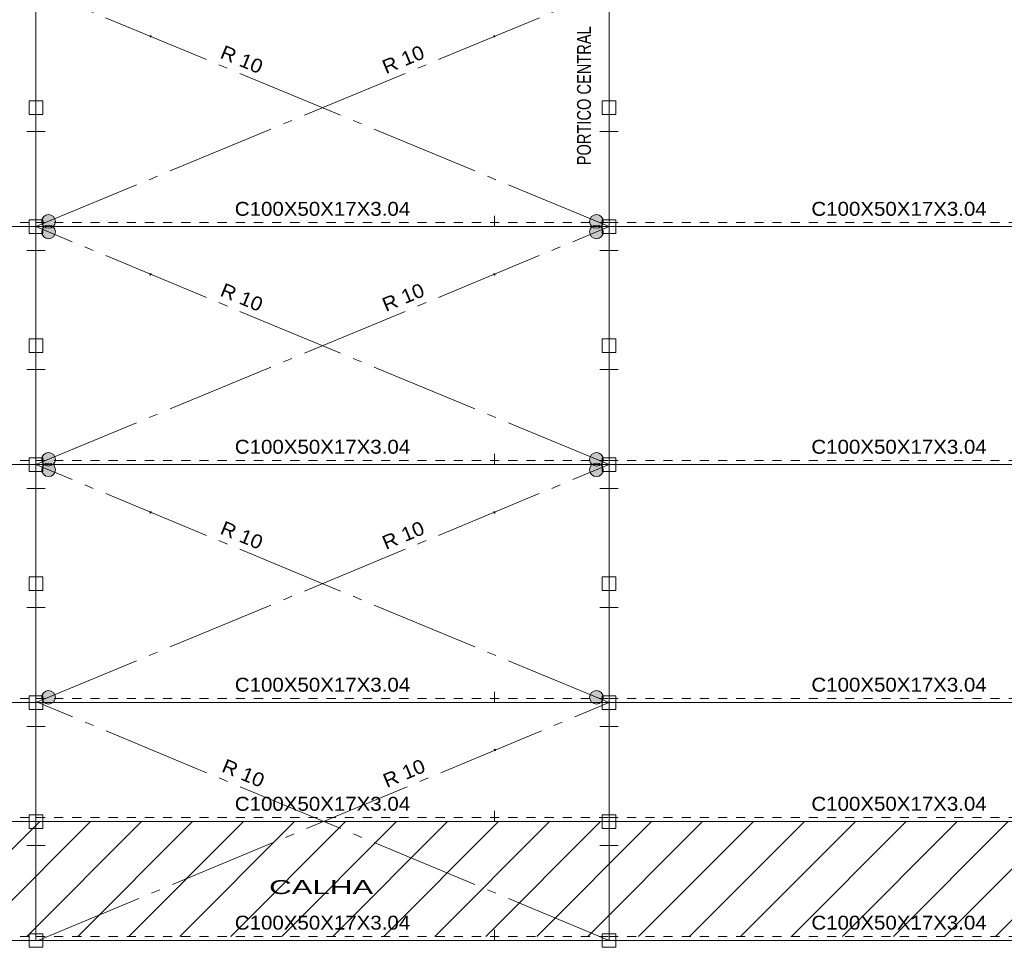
# Model space of a CAD drawing. Header units: millimetres. Extents: x 10 to 1250, y -62 to 528.
# Tile 412 of 656: x 341 to 352, y 506 to 516. Entities that reach past the tile are written whole.
import ezdxf
from ezdxf.enums import TextEntityAlignment as Align

# ---------------------------------------------------------------- set-up
doc = ezdxf.new("R2010")
doc.units = ezdxf.units.MM
doc.header["$LTSCALE"] = 0.05
for name, pattern in [('ACAD_ISO04W100', [30.5, 24, -3, 0.5, -3]), ('CYPE_PUNTO', [0.075, 0, -0.075]), ('CYPE_RAYAPUNTO', [0.4125, 0.2025, -0.105, 0, -0.105])]:
    doc.linetypes.add(name, pattern=pattern)
for name, color, linetype, lineweight in [('ARTICULACOES_EM_EXTREMOS', 7, 'Continuous', 9), ('BARRAS_DE_ACO', 7, 'Continuous', 9), ('NOS', 152, 'Continuous', 9), ('REFERENCIA_DAS_BARRAS', 2, 'Continuous', 9)]:
    doc.layers.add(name, color=color, linetype=linetype, lineweight=lineweight)
doc.layers.add('DIAGONAIS', color=7, linetype='Continuous')
doc.styles.add('CYPETXT', font='arial.ttf', dxfattribs={"height": 0.2})

msp = doc.modelspace()

# ---------------------------------------------------------------- hatches: boundary and pattern name
at = {"ltscale": 0.05, "true_color": 0x93278f}
h = msp.add_hatch(dxfattribs=at)
h.set_pattern_fill('ANSI31', color=217, scale=0.125)
h.set_pattern_definition([(45, (480.6497, 3.73152), (-0.280633, 0.280633), [])])
h.paths.add_polyline_path([(360.3223, 507.4343), (328.4423, 507.4343), (328.4423, 506.1711), (360.3223, 506.1711)])
at = {"layer": 'ARTICULACOES_EM_EXTREMOS'}
h = msp.add_hatch(color=256, dxfattribs=at)
edge = h.paths.add_edge_path()
edge.add_arc((341.2391, 514.0403), 0.075, 0, 360)
h = msp.add_hatch(color=256, dxfattribs=at)
edge = h.paths.add_edge_path()
edge.add_arc((347.2717, 514.0403), 0.075, 0, 360)
h = msp.add_hatch(color=256, dxfattribs=at)
edge = h.paths.add_edge_path()
edge.add_arc((341.2391, 513.9253), 0.075, 0, 360)
h = msp.add_hatch(color=256, dxfattribs=at)
edge = h.paths.add_edge_path()
edge.add_arc((347.2717, 513.9253), 0.075, 0, 360)
h = msp.add_hatch(color=256, dxfattribs=at)
edge = h.paths.add_edge_path()
edge.add_arc((341.2391, 511.4214), 0.075, 0, 360)
h = msp.add_hatch(color=256, dxfattribs=at)
edge = h.paths.add_edge_path()
edge.add_arc((347.2717, 511.4214), 0.075, 0, 360)
h = msp.add_hatch(color=256, dxfattribs=at)
edge = h.paths.add_edge_path()
edge.add_arc((341.2391, 511.3064), 0.075, 0, 360)
h = msp.add_hatch(color=256, dxfattribs=at)
edge = h.paths.add_edge_path()
edge.add_arc((347.2717, 511.3064), 0.075, 0, 360)
h = msp.add_hatch(color=256, dxfattribs=at)
edge = h.paths.add_edge_path()
edge.add_arc((341.2391, 508.8023), 0.075, 0, 360)
h = msp.add_hatch(color=256, dxfattribs=at)
edge = h.paths.add_edge_path()
edge.add_arc((347.2717, 508.8023), 0.075, 0, 360)

# ---------------------------------------------------------------- linework, layer by layer
for centre in [(341.2391, 514.0403), (347.2717, 514.0403), (341.2391, 513.9253), (347.2717, 513.9253), (341.2391, 511.4214), (347.2717, 511.4214), (341.2391, 511.3064), (347.2717, 511.3064), (341.2391, 508.8023), (347.2717, 508.8023)]:
    msp.add_circle(centre, 0.075, dxfattribs=at)
at = {"layer": 'BARRAS_DE_ACO'}
for p, q in [((341.1005, 515.2913), (341.1005, 516.5998)), ((347.4103, 515.2913), (347.4103, 516.5998)), ((341.1005, 513.9828), (341.1005, 515.2913)), ((347.4103, 513.9828), (347.4103, 515.2913)), ((334.7258, 513.9828), (341.1005, 513.9828)), ((341.1005, 513.9828), (347.4103, 513.9828)), ((341.1005, 512.6724), (341.1005, 513.9828)), ((347.4103, 513.9828), (353.7963, 513.9828)), ((347.4103, 512.6724), (347.4103, 513.9828)), ((341.1005, 511.3639), (341.1005, 512.6724)), ((347.4103, 511.3639), (347.4103, 512.6724)), ((334.7258, 511.3639), (341.1005, 511.3639)), ((341.1005, 511.3639), (347.4103, 511.3639)), ((341.1005, 510.0532), (341.1005, 511.3639)), ((347.4103, 511.3639), (353.7963, 511.3639)), ((347.4103, 510.0532), (347.4103, 511.3639)), ((341.1005, 508.7447), (341.1005, 510.0532)), ((347.4103, 508.7447), (347.4103, 510.0532)), ((334.7258, 508.7447), (341.1005, 508.7447)), ((341.1005, 508.7447), (347.4103, 508.7447)), ((341.1005, 507.4343), (341.1005, 508.7447)), ((347.4103, 508.7447), (353.7963, 508.7447)), ((347.4103, 507.4343), (347.4103, 508.7447)), ((334.7258, 507.4343), (341.1005, 507.4343)), ((341.1005, 507.4343), (347.4103, 507.4343)), ((341.1005, 506.1258), (341.1005, 507.4343)), ((347.4103, 507.4343), (353.7963, 507.4343)), ((347.4103, 506.1258), (347.4103, 507.4343)), ((334.7258, 506.1258), (341.1005, 506.1258)), ((341.1005, 506.1258), (347.4103, 506.1258)), ((347.4103, 506.1258), (353.7963, 506.1258))]:
    msp.add_line(p, q, dxfattribs=at)
at = {"layer": 'BARRAS_DE_ACO', "linetype": 'ACAD_ISO04W100'}
for p, q in [((347.4103, 513.9828), (341.1005, 516.5998)), ((341.1005, 513.9828), (347.4103, 516.5998)), ((341.1005, 511.3639), (347.4103, 513.9828)), ((347.4103, 511.3639), (341.1005, 513.9828)), ((347.4103, 508.7447), (341.1005, 511.3639)), ((341.1005, 508.7447), (347.4103, 511.3639)), ((347.4103, 506.1258), (341.1267, 508.7449)), ((341.1267, 506.1258), (347.4103, 508.7449))]:
    msp.add_line(p, q, dxfattribs=at)
at = {"layer": 'BARRAS_DE_ACO', "linetype": 'CYPE_RAYAPUNTO'}
for p, q in [((334.7258, 514.0281), (341.1005, 514.0281)), ((341.1005, 514.0281), (347.4103, 514.0281)), ((347.4103, 514.0281), (353.7963, 514.0281)), ((334.7258, 511.4092), (341.1005, 511.4092)), ((341.1005, 511.4092), (347.4103, 511.4092)), ((347.4103, 511.4092), (353.7963, 511.4092)), ((334.7258, 508.79), (341.1005, 508.79)), ((341.1005, 508.79), (347.4103, 508.79)), ((347.4103, 508.79), (353.7963, 508.79)), ((334.7258, 507.4796), (341.1005, 507.4796)), ((341.1005, 507.4796), (347.4103, 507.4796)), ((347.4103, 507.4796), (353.7963, 507.4796)), ((334.7258, 506.1711), (341.1005, 506.1711)), ((341.1005, 506.1711), (347.4103, 506.1711)), ((347.4103, 506.1711), (353.7963, 506.1711))]:
    msp.add_line(p, q, dxfattribs=at)
at = {"layer": 'BARRAS_DE_ACO', "linetype": 'CYPE_PUNTO'}
for p, q in [((341.1005, 513.9828), (341.1005, 514.0281)), ((341.1005, 513.9828), (341.1005, 514.0281)), ((347.4103, 513.9828), (347.4103, 514.0281)), ((347.4103, 513.9828), (347.4103, 514.0281)), ((341.1005, 511.3639), (341.1005, 511.4092)), ((341.1005, 511.3639), (341.1005, 511.4092)), ((347.4103, 511.3639), (347.4103, 511.4092)), ((347.4103, 511.3639), (347.4103, 511.4092)), ((341.1005, 508.7447), (341.1005, 508.79)), ((341.1005, 508.7447), (341.1005, 508.79)), ((347.4103, 508.7447), (347.4103, 508.79)), ((347.4103, 508.7447), (347.4103, 508.79)), ((341.1005, 507.4343), (341.1005, 507.4796)), ((341.1005, 507.4343), (341.1005, 507.4796)), ((347.4103, 507.4343), (347.4103, 507.4796)), ((347.4103, 507.4343), (347.4103, 507.4796))]:
    msp.add_line(p, q, dxfattribs=at)
at = {"layer": 'BARRAS_DE_ACO'}
for points in [[(341.191, 515.0296), (341.1908, 515.0296), (341.1903, 515.0296), (341.1894, 515.0296), (341.1882, 515.0296), (341.1868, 515.0296), (341.1851, 515.0296), (341.1833, 515.0296), (341.1815, 515.0296), (341.0196, 515.0296), (341.0177, 515.0296), (341.0159, 515.0296), (341.0143, 515.0296), (341.0128, 515.0296), (341.0116, 515.0296), (341.0108, 515.0296), (341.0102, 515.0296), (341.01, 515.0296), (341.01, 515.0296), (341.0005, 515.0296), (341.0005, 515.0296), (341.0009, 515.0296), (341.002, 515.0296), (341.0037, 515.0296), (341.0061, 515.0296), (341.009, 515.0296), (341.0123, 515.0296), (341.0159, 515.0296), (341.0196, 515.0296), (341.1815, 515.0296), (341.1852, 515.0296), (341.1888, 515.0296), (341.1921, 515.0296), (341.1949, 515.0296), (341.1973, 515.0296), (341.1991, 515.0296), (341.2002, 515.0296), (341.2005, 515.0296), (341.2005, 515.0296), (341.191, 515.0296), (341.191, 515.0296)], [(347.5008, 515.0296), (347.5006, 515.0296), (347.5, 515.0296), (347.4991, 515.0296), (347.498, 515.0296), (347.4965, 515.0296), (347.4949, 515.0296), (347.4931, 515.0296), (347.4912, 515.0296), (347.3293, 515.0296), (347.3275, 515.0296), (347.3257, 515.0296), (347.324, 515.0296), (347.3226, 515.0296), (347.3214, 515.0296), (347.3205, 515.0296), (347.32, 515.0296), (347.3198, 515.0296), (347.3198, 515.0296), (347.3103, 515.0296), (347.3103, 515.0296), (347.3106, 515.0296), (347.3117, 515.0296), (347.3135, 515.0296), (347.3159, 515.0296), (347.3187, 515.0296), (347.322, 515.0296), (347.3256, 515.0296), (347.3293, 515.0296), (347.4912, 515.0296), (347.4949, 515.0296), (347.4985, 515.0296), (347.5018, 515.0296), (347.5047, 515.0296), (347.5071, 515.0296), (347.5088, 515.0296), (347.5099, 515.0296), (347.5103, 515.0296), (347.5103, 515.0296), (347.5008, 515.0296), (347.5008, 515.0296)], [(346.1483, 513.9955), (346.1483, 513.9944), (346.1483, 513.9933), (346.1483, 513.9923), (346.1483, 513.9914), (346.1483, 513.9908), (346.1483, 513.9903), (346.1483, 513.9901), (346.1483, 513.9901), (346.1483, 514.0076), (346.1483, 514.0078), (346.1483, 514.0083), (346.1483, 514.0089), (346.1483, 514.0098), (346.1483, 514.0108), (346.1483, 514.0119), (346.1483, 514.013), (346.1483, 514.0142), (346.1483, 514.0895), (346.1483, 514.0907), (346.1483, 514.0918), (346.1483, 514.0928), (346.1483, 514.0936), (346.1483, 514.0943), (346.1483, 514.0947), (346.1483, 514.095), (346.1483, 514.095), (346.1483, 514.0928), (346.1483, 514.0988), (346.1483, 514.101), (346.1483, 514.101), (346.1483, 514.1006), (346.1483, 514.0996), (346.1483, 514.0983), (346.1483, 514.0966), (346.1483, 514.0947), (346.1483, 514.0925), (346.1483, 514.0901), (346.1483, 514.0148), (346.1483, 514.0124), (346.1483, 514.0101), (346.1483, 514.0079), (346.1483, 514.0059), (346.1483, 514.0042), (346.1483, 514.0029), (346.1483, 514.002), (346.1483, 514.0015), (346.1483, 513.984), (346.1483, 513.984), (346.1483, 513.9845), (346.1483, 513.9854), (346.1483, 513.9867), (346.1483, 513.9884), (346.1483, 513.9904), (346.1483, 513.9926), (346.1483, 513.9949), (346.1483, 514.0702), (346.1483, 514.0726), (346.1483, 514.0749), (346.1483, 514.0771), (346.1483, 514.0791), (346.1483, 514.0808), (346.1483, 514.0821), (346.1483, 514.0831), (346.1483, 514.0835), (346.1483, 514.0857), (346.1483, 514.0797), (346.1483, 514.0775), (346.1483, 514.0772), (346.1483, 514.0768), (346.1483, 514.0761), (346.1483, 514.0753), (346.1483, 514.0743), (346.1483, 514.0732), (346.1483, 514.072), (346.1483, 514.0708), (346.1483, 513.9955)], [(341.191, 513.7207), (341.1908, 513.7207), (341.1903, 513.7207), (341.1894, 513.7207), (341.1882, 513.7207), (341.1868, 513.7207), (341.1851, 513.7207), (341.1833, 513.7207), (341.1815, 513.7207), (341.0196, 513.7207), (341.0177, 513.7207), (341.0159, 513.7207), (341.0143, 513.7207), (341.0128, 513.7207), (341.0116, 513.7207), (341.0108, 513.7207), (341.0102, 513.7207), (341.01, 513.7207), (341.01, 513.7207), (341.0005, 513.7207), (341.0005, 513.7207), (341.0009, 513.7207), (341.002, 513.7207), (341.0037, 513.7207), (341.0061, 513.7207), (341.009, 513.7207), (341.0123, 513.7207), (341.0159, 513.7207), (341.0196, 513.7207), (341.1815, 513.7207), (341.1852, 513.7207), (341.1888, 513.7207), (341.1921, 513.7207), (341.1949, 513.7207), (341.1973, 513.7207), (341.1991, 513.7207), (341.2002, 513.7207), (341.2005, 513.7207), (341.2005, 513.7207), (341.191, 513.7207), (341.191, 513.7207)], [(347.5008, 513.7207), (347.5006, 513.7207), (347.5, 513.7207), (347.4991, 513.7207), (347.498, 513.7207), (347.4965, 513.7207), (347.4949, 513.7207), (347.4931, 513.7207), (347.4912, 513.7207), (347.3293, 513.7207), (347.3275, 513.7207), (347.3257, 513.7207), (347.324, 513.7207), (347.3226, 513.7207), (347.3214, 513.7207), (347.3205, 513.7207), (347.32, 513.7207), (347.3198, 513.7207), (347.3198, 513.7207), (347.3103, 513.7207), (347.3103, 513.7207), (347.3106, 513.7207), (347.3117, 513.7207), (347.3135, 513.7207), (347.3159, 513.7207), (347.3187, 513.7207), (347.322, 513.7207), (347.3256, 513.7207), (347.3293, 513.7207), (347.4912, 513.7207), (347.4949, 513.7207), (347.4985, 513.7207), (347.5018, 513.7207), (347.5047, 513.7207), (347.5071, 513.7207), (347.5088, 513.7207), (347.5099, 513.7207), (347.5103, 513.7207), (347.5103, 513.7207), (347.5008, 513.7207), (347.5008, 513.7207)], [(341.191, 512.4107), (341.1908, 512.4107), (341.1903, 512.4107), (341.1894, 512.4107), (341.1882, 512.4107), (341.1868, 512.4107), (341.1851, 512.4107), (341.1833, 512.4107), (341.1815, 512.4107), (341.0196, 512.4107), (341.0177, 512.4107), (341.0159, 512.4107), (341.0143, 512.4107), (341.0128, 512.4107), (341.0116, 512.4107), (341.0108, 512.4107), (341.0102, 512.4107), (341.01, 512.4107), (341.01, 512.4106), (341.0005, 512.4106), (341.0005, 512.4107), (341.0009, 512.4107), (341.002, 512.4107), (341.0037, 512.4107), (341.0061, 512.4107), (341.009, 512.4107), (341.0123, 512.4107), (341.0159, 512.4107), (341.0196, 512.4107), (341.1815, 512.4107), (341.1852, 512.4107), (341.1888, 512.4107), (341.1921, 512.4107), (341.1949, 512.4107), (341.1973, 512.4107), (341.1991, 512.4107), (341.2002, 512.4107), (341.2005, 512.4107), (341.2005, 512.4106), (341.191, 512.4106), (341.191, 512.4107)], [(347.5008, 512.4107), (347.5006, 512.4107), (347.5, 512.4107), (347.4991, 512.4107), (347.498, 512.4107), (347.4965, 512.4107), (347.4949, 512.4107), (347.4931, 512.4107), (347.4912, 512.4107), (347.3293, 512.4107), (347.3275, 512.4107), (347.3257, 512.4107), (347.324, 512.4107), (347.3226, 512.4107), (347.3214, 512.4107), (347.3205, 512.4107), (347.32, 512.4107), (347.3198, 512.4107), (347.3198, 512.4106), (347.3103, 512.4106), (347.3103, 512.4107), (347.3106, 512.4107), (347.3117, 512.4107), (347.3135, 512.4107), (347.3159, 512.4107), (347.3187, 512.4107), (347.322, 512.4107), (347.3256, 512.4107), (347.3293, 512.4107), (347.4912, 512.4107), (347.4949, 512.4107), (347.4985, 512.4107), (347.5018, 512.4107), (347.5047, 512.4107), (347.5071, 512.4107), (347.5088, 512.4107), (347.5099, 512.4107), (347.5103, 512.4107), (347.5103, 512.4106), (347.5008, 512.4106), (347.5008, 512.4107)], [(346.1483, 511.3766), (346.1483, 511.3754), (346.1483, 511.3743), (346.1483, 511.3733), (346.1483, 511.3725), (346.1483, 511.3718), (346.1483, 511.3714), (346.1483, 511.3711), (346.1483, 511.3711), (346.1483, 511.3886), (346.1483, 511.3889), (346.1483, 511.3893), (346.1483, 511.39), (346.1483, 511.3908), (346.1483, 511.3918), (346.1483, 511.3929), (346.1483, 511.3941), (346.1483, 511.3953), (346.1483, 511.4706), (346.1483, 511.4717), (346.1483, 511.4729), (346.1483, 511.4738), (346.1483, 511.4747), (346.1483, 511.4753), (346.1483, 511.4758), (346.1483, 511.476), (346.1483, 511.476), (346.1483, 511.4739), (346.1483, 511.4799), (346.1483, 511.4821), (346.1483, 511.4821), (346.1483, 511.4816), (346.1483, 511.4807), (346.1483, 511.4794), (346.1483, 511.4777), (346.1483, 511.4757), (346.1483, 511.4735), (346.1483, 511.4712), (346.1483, 511.3959), (346.1483, 511.3935), (346.1483, 511.3912), (346.1483, 511.389), (346.1483, 511.387), (346.1483, 511.3853), (346.1483, 511.384), (346.1483, 511.383), (346.1483, 511.3826), (346.1483, 511.3651), (346.1483, 511.3651), (346.1483, 511.3655), (346.1483, 511.3665), (346.1483, 511.3678), (346.1483, 511.3695), (346.1483, 511.3714), (346.1483, 511.3736), (346.1483, 511.376), (346.1483, 511.4513), (346.1483, 511.4537), (346.1483, 511.456), (346.1483, 511.4582), (346.1483, 511.4602), (346.1483, 511.4619), (346.1483, 511.4632), (346.1483, 511.4641), (346.1483, 511.4646), (346.1483, 511.4668), (346.1483, 511.4607), (346.1483, 511.4585), (346.1483, 511.4583), (346.1483, 511.4579), (346.1483, 511.4572), (346.1483, 511.4563), (346.1483, 511.4554), (346.1483, 511.4543), (346.1483, 511.4531), (346.1483, 511.4519), (346.1483, 511.3766)], [(341.191, 511.1017), (341.1908, 511.1017), (341.1903, 511.1017), (341.1894, 511.1017), (341.1882, 511.1017), (341.1868, 511.1017), (341.1851, 511.1017), (341.1833, 511.1017), (341.1815, 511.1017), (341.0196, 511.1017), (341.0177, 511.1017), (341.0159, 511.1017), (341.0143, 511.1017), (341.0128, 511.1017), (341.0116, 511.1017), (341.0108, 511.1017), (341.0102, 511.1017), (341.01, 511.1017), (341.01, 511.1018), (341.0005, 511.1018), (341.0005, 511.1017), (341.0009, 511.1017), (341.002, 511.1017), (341.0037, 511.1017), (341.0061, 511.1017), (341.009, 511.1017), (341.0123, 511.1017), (341.0159, 511.1017), (341.0196, 511.1017), (341.1815, 511.1017), (341.1852, 511.1017), (341.1888, 511.1017), (341.1921, 511.1017), (341.1949, 511.1017), (341.1973, 511.1017), (341.1991, 511.1017), (341.2002, 511.1017), (341.2005, 511.1017), (341.2005, 511.1018), (341.191, 511.1018), (341.191, 511.1017)], [(347.5008, 511.1017), (347.5006, 511.1017), (347.5, 511.1017), (347.4991, 511.1017), (347.498, 511.1017), (347.4965, 511.1017), (347.4949, 511.1017), (347.4931, 511.1017), (347.4912, 511.1017), (347.3293, 511.1017), (347.3275, 511.1017), (347.3257, 511.1017), (347.324, 511.1017), (347.3226, 511.1017), (347.3214, 511.1017), (347.3205, 511.1017), (347.32, 511.1017), (347.3198, 511.1017), (347.3198, 511.1018), (347.3103, 511.1018), (347.3103, 511.1017), (347.3106, 511.1017), (347.3117, 511.1017), (347.3135, 511.1017), (347.3159, 511.1017), (347.3187, 511.1017), (347.322, 511.1017), (347.3256, 511.1017), (347.3293, 511.1017), (347.4912, 511.1017), (347.4949, 511.1017), (347.4985, 511.1017), (347.5018, 511.1017), (347.5047, 511.1017), (347.5071, 511.1017), (347.5088, 511.1017), (347.5099, 511.1017), (347.5103, 511.1017), (347.5103, 511.1018), (347.5008, 511.1018), (347.5008, 511.1017)], [(341.191, 509.7915), (341.1908, 509.7915), (341.1903, 509.7915), (341.1894, 509.7915), (341.1882, 509.7915), (341.1868, 509.7915), (341.1851, 509.7915), (341.1833, 509.7915), (341.1815, 509.7915), (341.0196, 509.7915), (341.0177, 509.7915), (341.0159, 509.7915), (341.0143, 509.7915), (341.0128, 509.7915), (341.0116, 509.7915), (341.0108, 509.7915), (341.0102, 509.7915), (341.01, 509.7915), (341.01, 509.7915), (341.0005, 509.7915), (341.0005, 509.7915), (341.0009, 509.7915), (341.002, 509.7915), (341.0037, 509.7915), (341.0061, 509.7915), (341.009, 509.7915), (341.0123, 509.7915), (341.0159, 509.7915), (341.0196, 509.7915), (341.1815, 509.7915), (341.1852, 509.7915), (341.1888, 509.7915), (341.1921, 509.7915), (341.1949, 509.7915), (341.1973, 509.7915), (341.1991, 509.7915), (341.2002, 509.7915), (341.2005, 509.7915), (341.2005, 509.7915), (341.191, 509.7915), (341.191, 509.7915)], [(347.5008, 509.7915), (347.5006, 509.7915), (347.5, 509.7915), (347.4991, 509.7915), (347.498, 509.7915), (347.4965, 509.7915), (347.4949, 509.7915), (347.4931, 509.7915), (347.4912, 509.7915), (347.3293, 509.7915), (347.3275, 509.7915), (347.3257, 509.7915), (347.324, 509.7915), (347.3226, 509.7915), (347.3214, 509.7915), (347.3205, 509.7915), (347.32, 509.7915), (347.3198, 509.7915), (347.3198, 509.7915), (347.3103, 509.7915), (347.3103, 509.7915), (347.3106, 509.7915), (347.3117, 509.7915), (347.3135, 509.7915), (347.3159, 509.7915), (347.3187, 509.7915), (347.322, 509.7915), (347.3256, 509.7915), (347.3293, 509.7915), (347.4912, 509.7915), (347.4949, 509.7915), (347.4985, 509.7915), (347.5018, 509.7915), (347.5047, 509.7915), (347.5071, 509.7915), (347.5088, 509.7915), (347.5099, 509.7915), (347.5103, 509.7915), (347.5103, 509.7915), (347.5008, 509.7915), (347.5008, 509.7915)], [(346.1483, 508.7574), (346.1483, 508.7563), (346.1483, 508.7552), (346.1483, 508.7542), (346.1483, 508.7533), (346.1483, 508.7527), (346.1483, 508.7522), (346.1483, 508.752), (346.1483, 508.752), (346.1483, 508.7695), (346.1483, 508.7697), (346.1483, 508.7702), (346.1483, 508.7708), (346.1483, 508.7717), (346.1483, 508.7727), (346.1483, 508.7738), (346.1483, 508.7749), (346.1483, 508.7761), (346.1483, 508.8514), (346.1483, 508.8526), (346.1483, 508.8537), (346.1483, 508.8547), (346.1483, 508.8555), (346.1483, 508.8562), (346.1483, 508.8567), (346.1483, 508.8569), (346.1483, 508.8569), (346.1483, 508.8547), (346.1483, 508.8608), (346.1483, 508.8629), (346.1483, 508.8629), (346.1483, 508.8625), (346.1483, 508.8616), (346.1483, 508.8603), (346.1483, 508.8586), (346.1483, 508.8566), (346.1483, 508.8544), (346.1483, 508.852), (346.1483, 508.7767), (346.1483, 508.7744), (346.1483, 508.772), (346.1483, 508.7698), (346.1483, 508.7678), (346.1483, 508.7661), (346.1483, 508.7648), (346.1483, 508.7639), (346.1483, 508.7634), (346.1483, 508.746), (346.1483, 508.746), (346.1483, 508.7464), (346.1483, 508.7473), (346.1483, 508.7486), (346.1483, 508.7503), (346.1483, 508.7523), (346.1483, 508.7545), (346.1483, 508.7568), (346.1483, 508.8321), (346.1483, 508.8345), (346.1483, 508.8369), (346.1483, 508.8391), (346.1483, 508.8411), (346.1483, 508.8427), (346.1483, 508.8441), (346.1483, 508.845), (346.1483, 508.8455), (346.1483, 508.8476), (346.1483, 508.8416), (346.1483, 508.8394), (346.1483, 508.8392), (346.1483, 508.8387), (346.1483, 508.8381), (346.1483, 508.8372), (346.1483, 508.8362), (346.1483, 508.8351), (346.1483, 508.8339), (346.1483, 508.8328), (346.1483, 508.7574)], [(341.191, 508.4827), (341.1908, 508.4827), (341.1903, 508.4827), (341.1894, 508.4827), (341.1882, 508.4827), (341.1868, 508.4827), (341.1851, 508.4827), (341.1833, 508.4827), (341.1815, 508.4827), (341.0196, 508.4827), (341.0177, 508.4827), (341.0159, 508.4827), (341.0143, 508.4827), (341.0128, 508.4827), (341.0116, 508.4827), (341.0108, 508.4827), (341.0102, 508.4827), (341.01, 508.4827), (341.01, 508.4826), (341.0005, 508.4826), (341.0005, 508.4827), (341.0009, 508.4827), (341.002, 508.4827), (341.0037, 508.4827), (341.0061, 508.4827), (341.009, 508.4827), (341.0123, 508.4827), (341.0159, 508.4827), (341.0196, 508.4827), (341.1815, 508.4827), (341.1852, 508.4827), (341.1888, 508.4827), (341.1921, 508.4827), (341.1949, 508.4827), (341.1973, 508.4827), (341.1991, 508.4827), (341.2002, 508.4827), (341.2005, 508.4827), (341.2005, 508.4826), (341.191, 508.4826), (341.191, 508.4827)], [(347.5008, 508.4827), (347.5006, 508.4827), (347.5, 508.4827), (347.4991, 508.4827), (347.498, 508.4827), (347.4965, 508.4827), (347.4949, 508.4827), (347.4931, 508.4827), (347.4912, 508.4827), (347.3293, 508.4827), (347.3275, 508.4827), (347.3257, 508.4827), (347.324, 508.4827), (347.3226, 508.4827), (347.3214, 508.4827), (347.3205, 508.4827), (347.32, 508.4827), (347.3198, 508.4827), (347.3198, 508.4826), (347.3103, 508.4826), (347.3103, 508.4827), (347.3106, 508.4827), (347.3117, 508.4827), (347.3135, 508.4827), (347.3159, 508.4827), (347.3187, 508.4827), (347.322, 508.4827), (347.3256, 508.4827), (347.3293, 508.4827), (347.4912, 508.4827), (347.4949, 508.4827), (347.4985, 508.4827), (347.5018, 508.4827), (347.5047, 508.4827), (347.5071, 508.4827), (347.5088, 508.4827), (347.5099, 508.4827), (347.5103, 508.4827), (347.5103, 508.4826), (347.5008, 508.4826), (347.5008, 508.4827)], [(346.1483, 507.447), (346.1483, 507.4458), (346.1483, 507.4447), (346.1483, 507.4437), (346.1483, 507.4429), (346.1483, 507.4422), (346.1483, 507.4418), (346.1483, 507.4415), (346.1483, 507.4415), (346.1483, 507.459), (346.1483, 507.4593), (346.1483, 507.4597), (346.1483, 507.4604), (346.1483, 507.4612), (346.1483, 507.4622), (346.1483, 507.4633), (346.1483, 507.4645), (346.1483, 507.4657), (346.1483, 507.541), (346.1483, 507.5421), (346.1483, 507.5432), (346.1483, 507.5442), (346.1483, 507.5451), (346.1483, 507.5457), (346.1483, 507.5462), (346.1483, 507.5464), (346.1483, 507.5464), (346.1483, 507.5443), (346.1483, 507.5503), (346.1483, 507.5525), (346.1483, 507.5525), (346.1483, 507.552), (346.1483, 507.5511), (346.1483, 507.5498), (346.1483, 507.5481), (346.1483, 507.5461), (346.1483, 507.5439), (346.1483, 507.5416), (346.1483, 507.4663), (346.1483, 507.4639), (346.1483, 507.4616), (346.1483, 507.4594), (346.1483, 507.4574), (346.1483, 507.4557), (346.1483, 507.4544), (346.1483, 507.4534), (346.1483, 507.453), (346.1483, 507.4355), (346.1483, 507.4355), (346.1483, 507.4359), (346.1483, 507.4369), (346.1483, 507.4382), (346.1483, 507.4399), (346.1483, 507.4418), (346.1483, 507.444), (346.1483, 507.4464), (346.1483, 507.5217), (346.1483, 507.5241), (346.1483, 507.5264), (346.1483, 507.5286), (346.1483, 507.5306), (346.1483, 507.5323), (346.1483, 507.5336), (346.1483, 507.5345), (346.1483, 507.535), (346.1483, 507.5372), (346.1483, 507.5311), (346.1483, 507.5289), (346.1483, 507.5287), (346.1483, 507.5283), (346.1483, 507.5276), (346.1483, 507.5267), (346.1483, 507.5258), (346.1483, 507.5247), (346.1483, 507.5235), (346.1483, 507.5223), (346.1483, 507.447)], [(341.191, 507.1726), (341.1908, 507.1726), (341.1903, 507.1726), (341.1894, 507.1726), (341.1882, 507.1726), (341.1868, 507.1726), (341.1851, 507.1726), (341.1833, 507.1726), (341.1815, 507.1726), (341.0196, 507.1726), (341.0177, 507.1726), (341.0159, 507.1726), (341.0143, 507.1726), (341.0128, 507.1726), (341.0116, 507.1726), (341.0108, 507.1726), (341.0102, 507.1726), (341.01, 507.1726), (341.01, 507.1726), (341.0005, 507.1726), (341.0005, 507.1726), (341.0009, 507.1726), (341.002, 507.1726), (341.0037, 507.1726), (341.0061, 507.1726), (341.009, 507.1726), (341.0123, 507.1726), (341.0159, 507.1726), (341.0196, 507.1726), (341.1815, 507.1726), (341.1852, 507.1726), (341.1888, 507.1726), (341.1921, 507.1726), (341.1949, 507.1726), (341.1973, 507.1726), (341.1991, 507.1726), (341.2002, 507.1726), (341.2005, 507.1726), (341.2005, 507.1726), (341.191, 507.1726), (341.191, 507.1726)], [(347.5008, 507.1726), (347.5006, 507.1726), (347.5, 507.1726), (347.4991, 507.1726), (347.498, 507.1726), (347.4965, 507.1726), (347.4949, 507.1726), (347.4931, 507.1726), (347.4912, 507.1726), (347.3293, 507.1726), (347.3275, 507.1726), (347.3257, 507.1726), (347.324, 507.1726), (347.3226, 507.1726), (347.3214, 507.1726), (347.3205, 507.1726), (347.32, 507.1726), (347.3198, 507.1726), (347.3198, 507.1726), (347.3103, 507.1726), (347.3103, 507.1726), (347.3106, 507.1726), (347.3117, 507.1726), (347.3135, 507.1726), (347.3159, 507.1726), (347.3187, 507.1726), (347.322, 507.1726), (347.3256, 507.1726), (347.3293, 507.1726), (347.4912, 507.1726), (347.4949, 507.1726), (347.4985, 507.1726), (347.5018, 507.1726), (347.5047, 507.1726), (347.5071, 507.1726), (347.5088, 507.1726), (347.5099, 507.1726), (347.5103, 507.1726), (347.5103, 507.1726), (347.5008, 507.1726), (347.5008, 507.1726)], [(346.1483, 506.1385), (346.1483, 506.1373), (346.1483, 506.1362), (346.1483, 506.1353), (346.1483, 506.1344), (346.1483, 506.1337), (346.1483, 506.1333), (346.1483, 506.1331), (346.1483, 506.1331), (346.1483, 506.1505), (346.1483, 506.1508), (346.1483, 506.1512), (346.1483, 506.1519), (346.1483, 506.1527), (346.1483, 506.1537), (346.1483, 506.1548), (346.1483, 506.156), (346.1483, 506.1572), (346.1483, 506.2325), (346.1483, 506.2337), (346.1483, 506.2348), (346.1483, 506.2358), (346.1483, 506.2366), (346.1483, 506.2373), (346.1483, 506.2377), (346.1483, 506.238), (346.1483, 506.238), (346.1483, 506.2358), (346.1483, 506.2418), (346.1483, 506.244), (346.1483, 506.244), (346.1483, 506.2435), (346.1483, 506.2426), (346.1483, 506.2413), (346.1483, 506.2396), (346.1483, 506.2376), (346.1483, 506.2354), (346.1483, 506.2331), (346.1483, 506.1578), (346.1483, 506.1554), (346.1483, 506.1531), (346.1483, 506.1509), (346.1483, 506.1489), (346.1483, 506.1472), (346.1483, 506.1459), (346.1483, 506.145), (346.1483, 506.1445), (346.1483, 506.127), (346.1483, 506.127), (346.1483, 506.1275), (346.1483, 506.1284), (346.1483, 506.1297), (346.1483, 506.1314), (346.1483, 506.1334), (346.1483, 506.1356), (346.1483, 506.1379), (346.1483, 506.2132), (346.1483, 506.2156), (346.1483, 506.2179), (346.1483, 506.2201), (346.1483, 506.2221), (346.1483, 506.2238), (346.1483, 506.2251), (346.1483, 506.2261), (346.1483, 506.2265), (346.1483, 506.2287), (346.1483, 506.2226), (346.1483, 506.2205), (346.1483, 506.2202), (346.1483, 506.2198), (346.1483, 506.2191), (346.1483, 506.2183), (346.1483, 506.2173), (346.1483, 506.2162), (346.1483, 506.215), (346.1483, 506.2138), (346.1483, 506.1385)]]:
    msp.add_lwpolyline(points, close=True, dxfattribs=at)
at = {"layer": 'DIAGONAIS'}
for points in [[(342.3587, 516.0672), (342.3588, 516.0675), (342.3591, 516.0682), (342.3595, 516.0692), (342.36, 516.0705), (342.3606, 516.072), (342.3613, 516.0736), (342.3621, 516.0754), (342.3628, 516.0772), (342.3636, 516.079), (342.3643, 516.0807), (342.3649, 516.0822), (342.3654, 516.0835), (342.3658, 516.0845), (342.3661, 516.0852), (342.3663, 516.0856), (342.3663, 516.0856), (342.3661, 516.0852), (342.3659, 516.0845), (342.3655, 516.0836), (342.3649, 516.0823), (342.3643, 516.0808), (342.3636, 516.0791), (342.3629, 516.0773), (342.3621, 516.0755), (342.3614, 516.0737), (342.3607, 516.0721), (342.3601, 516.0706), (342.3595, 516.0693), (342.3591, 516.0683), (342.3588, 516.0676), (342.3587, 516.0672), (342.3587, 516.0672)], [(346.1445, 516.0856), (346.1445, 516.0856), (346.1447, 516.0852), (346.145, 516.0845), (346.1454, 516.0835), (346.1459, 516.0822), (346.1465, 516.0807), (346.1472, 516.079), (346.148, 516.0772), (346.1487, 516.0754), (346.1495, 516.0736), (346.1502, 516.072), (346.1508, 516.0705), (346.1513, 516.0692), (346.1517, 516.0682), (346.152, 516.0675), (346.1521, 516.0672), (346.1521, 516.0672), (346.152, 516.0676), (346.1517, 516.0683), (346.1513, 516.0693), (346.1507, 516.0706), (346.1501, 516.0721), (346.1494, 516.0737), (346.1487, 516.0755), (346.1479, 516.0773), (346.1472, 516.0791), (346.1465, 516.0808), (346.1459, 516.0823), (346.1453, 516.0836), (346.1449, 516.0845), (346.1447, 516.0852), (346.1445, 516.0856)], [(342.3587, 513.4498), (342.3588, 513.4502), (342.3591, 513.4509), (342.3595, 513.4519), (342.36, 513.4531), (342.3606, 513.4546), (342.3613, 513.4563), (342.3621, 513.4581), (342.3628, 513.4599), (342.3636, 513.4617), (342.3643, 513.4633), (342.3649, 513.4648), (342.3654, 513.4661), (342.3658, 513.4672), (342.3661, 513.4679), (342.3663, 513.4682), (342.3663, 513.4682), (342.3661, 513.4679), (342.3659, 513.4672), (342.3655, 513.4662), (342.3649, 513.4649), (342.3643, 513.4634), (342.3636, 513.4618), (342.3629, 513.46), (342.3621, 513.4582), (342.3614, 513.4564), (342.3607, 513.4547), (342.3601, 513.4532), (342.3595, 513.4519), (342.3591, 513.4509), (342.3588, 513.4502), (342.3587, 513.4498), (342.3587, 513.4498)], [(346.1445, 513.4682), (346.1445, 513.4682), (346.1447, 513.4679), (346.145, 513.4672), (346.1454, 513.4661), (346.1459, 513.4648), (346.1465, 513.4633), (346.1472, 513.4617), (346.148, 513.4599), (346.1487, 513.4581), (346.1495, 513.4563), (346.1502, 513.4546), (346.1508, 513.4531), (346.1513, 513.4519), (346.1517, 513.4509), (346.152, 513.4502), (346.1521, 513.4498), (346.1521, 513.4498), (346.152, 513.4502), (346.1517, 513.4509), (346.1513, 513.4519), (346.1507, 513.4532), (346.1501, 513.4547), (346.1494, 513.4564), (346.1487, 513.4582), (346.1479, 513.46), (346.1472, 513.4618), (346.1465, 513.4634), (346.1459, 513.4649), (346.1453, 513.4662), (346.1449, 513.4672), (346.1446, 513.4679), (346.1445, 513.4682)], [(342.3587, 510.8309), (342.3588, 510.8312), (342.3591, 510.8319), (342.3595, 510.8329), (342.36, 510.8342), (342.3606, 510.8356), (342.3613, 510.8373), (342.3621, 510.8391), (342.3628, 510.8409), (342.3636, 510.8427), (342.3643, 510.8444), (342.3649, 510.8459), (342.3654, 510.8472), (342.3658, 510.8482), (342.3661, 510.8489), (342.3663, 510.8492), (342.3663, 510.8493), (342.3661, 510.8489), (342.3659, 510.8482), (342.3655, 510.8472), (342.3649, 510.846), (342.3643, 510.8445), (342.3636, 510.8428), (342.3629, 510.841), (342.3621, 510.8392), (342.3614, 510.8374), (342.3607, 510.8358), (342.3601, 510.8342), (342.3595, 510.833), (342.3591, 510.8319), (342.3588, 510.8312), (342.3587, 510.8309), (342.3587, 510.8309)], [(346.1445, 510.8493), (346.1445, 510.8492), (346.1447, 510.8489), (346.145, 510.8482), (346.1454, 510.8472), (346.1459, 510.8459), (346.1465, 510.8444), (346.1472, 510.8427), (346.148, 510.8409), (346.1487, 510.8391), (346.1495, 510.8373), (346.1502, 510.8356), (346.1508, 510.8342), (346.1513, 510.8329), (346.1517, 510.8319), (346.152, 510.8312), (346.1521, 510.8309), (346.1521, 510.8309), (346.152, 510.8312), (346.1517, 510.8319), (346.1513, 510.833), (346.1507, 510.8342), (346.1501, 510.8358), (346.1494, 510.8374), (346.1487, 510.8392), (346.1479, 510.841), (346.1472, 510.8428), (346.1465, 510.8445), (346.1459, 510.846), (346.1453, 510.8472), (346.1449, 510.8482), (346.1446, 510.8489), (346.1445, 510.8493)], [(346.1497, 508.2303), (346.1497, 508.2303), (346.1499, 508.2299), (346.1502, 508.2292), (346.1506, 508.2282), (346.1511, 508.2269), (346.1518, 508.2254), (346.1525, 508.2237), (346.1532, 508.222), (346.154, 508.2202), (346.1547, 508.2184), (346.1554, 508.2167), (346.156, 508.2152), (346.1566, 508.2139), (346.157, 508.2129), (346.1573, 508.2123), (346.1574, 508.2119), (346.1574, 508.2119), (346.1572, 508.2123), (346.157, 508.213), (346.1565, 508.214), (346.156, 508.2153), (346.1554, 508.2168), (346.1547, 508.2185), (346.1539, 508.2203), (346.1532, 508.2221), (346.1524, 508.2239), (346.1517, 508.2255), (346.1511, 508.227), (346.1506, 508.2283), (346.1502, 508.2293), (346.1499, 508.23), (346.1497, 508.2303)]]:
    msp.add_lwpolyline(points, close=True, dxfattribs=at)
at = {"layer": 'NOS'}
for points in [[(341.0255, 515.2163), (341.1755, 515.2163), (341.1755, 515.3663), (341.0255, 515.3663), (341.0255, 515.2163)], [(347.3353, 515.2163), (347.4853, 515.2163), (347.4853, 515.3663), (347.3353, 515.3663), (347.3353, 515.2163)], [(341.0255, 513.9078), (341.1755, 513.9078), (341.1755, 514.0578), (341.0255, 514.0578), (341.0255, 513.9078)], [(347.3353, 513.9078), (347.4853, 513.9078), (347.4853, 514.0578), (347.3353, 514.0578), (347.3353, 513.9078)], [(341.0255, 512.5974), (341.1755, 512.5974), (341.1755, 512.7474), (341.0255, 512.7474), (341.0255, 512.5974)], [(347.3353, 512.5974), (347.4853, 512.5974), (347.4853, 512.7474), (347.3353, 512.7474), (347.3353, 512.5974)], [(341.0255, 511.2889), (341.1755, 511.2889), (341.1755, 511.4389), (341.0255, 511.4389), (341.0255, 511.2889)], [(347.3353, 511.2889), (347.4853, 511.2889), (347.4853, 511.4389), (347.3353, 511.4389), (347.3353, 511.2889)], [(341.0255, 509.9782), (341.1755, 509.9782), (341.1755, 510.1282), (341.0255, 510.1282), (341.0255, 509.9782)], [(347.3353, 509.9782), (347.4853, 509.9782), (347.4853, 510.1282), (347.3353, 510.1282), (347.3353, 509.9782)], [(341.0255, 508.6697), (341.1755, 508.6697), (341.1755, 508.8197), (341.0255, 508.8197), (341.0255, 508.6697)], [(347.3353, 508.6697), (347.4853, 508.6697), (347.4853, 508.8197), (347.3353, 508.8197), (347.3353, 508.6697)], [(341.0255, 507.3593), (341.1755, 507.3593), (341.1755, 507.5093), (341.0255, 507.5093), (341.0255, 507.3593)], [(347.3353, 507.3593), (347.4853, 507.3593), (347.4853, 507.5093), (347.3353, 507.5093), (347.3353, 507.3593)], [(341.0255, 506.0508), (341.1755, 506.0508), (341.1755, 506.2008), (341.0255, 506.2008), (341.0255, 506.0508)], [(347.3353, 506.0508), (347.4853, 506.0508), (347.4853, 506.2008), (347.3353, 506.2008), (347.3353, 506.0508)]]:
    msp.add_lwpolyline(points, close=True, dxfattribs=at)

# ---------------------------------------------------------------- texts
at = {"layer": 'REFERENCIA_DAS_BARRAS', "style": 'CYPETXT'}
for s, height, rotation, width, p, p2 in [('PORTICO CENTRAL', 0.153333, 90, 0.75178, (347.2106, 514.6585), (347.2106, 516.1885)), ('R 10', 0.15333, 337.50079, 1.054215, (343.1171, 515.8437), (343.5578, 515.6612)), ('R 10', 0.15333, 22.49921, 1.054215, (344.9531, 515.661), (345.3938, 515.8435)), ('R 10', 0.15333, 337.50079, 1.054215, (343.1171, 513.2261), (343.5578, 513.0436)), ('R 10', 0.15333, 22.49921, 1.054215, (344.9531, 513.0433), (345.3938, 513.2258)), ('R 10', 0.15333, 337.50079, 1.054215, (343.1171, 510.6071), (343.5578, 510.4246)), ('R 10', 0.15333, 22.49921, 1.054215, (344.9531, 510.4242), (345.3938, 510.6068)), ('R 10', 0.15333, 337.40045, 1.054215, (343.1344, 507.9885), (343.5748, 507.8052)), ('R 10', 0.15333, 22.59955, 1.054215, (344.9623, 507.8049), (345.4027, 507.9882))]:
    msp.add_text(s, height=height, rotation=rotation, dxfattribs=dict(at, width=width)).set_placement(p, p2, align=Align.FIT)
for s, height, width, p, p2 in [('C100X50X17X3.04', 0.153333, 1.052535, (343.2901, 514.1023), (345.2206, 514.1023)), ('C100X50X17X3.04', 0.153333, 1.052535, (349.638, 514.1023), (351.5685, 514.1023)), ('C100X50X17X3.04', 0.153333, 1.052535, (343.2901, 511.4833), (345.2206, 511.4833)), ('C100X50X17X3.04', 0.153333, 1.052535, (349.638, 511.4833), (351.5685, 511.4833)), ('C100X50X17X3.04', 0.153333, 1.052535, (343.2901, 508.8642), (345.2206, 508.8642)), ('C100X50X17X3.04', 0.153333, 1.052535, (349.638, 508.8642), (351.5685, 508.8642)), ('C100X50X17X3.04', 0.153333, 1.052535, (343.2901, 507.5537), (345.2206, 507.5537)), ('C100X50X17X3.04', 0.153333, 1.052535, (349.638, 507.5537), (351.5685, 507.5537)), ('CALHA', 0.15333, 1.604221, (343.6678, 506.6369), (344.8141, 506.6369)), ('C100X50X17X3.04', 0.153333, 1.052535, (343.2901, 506.2453), (345.2206, 506.2453)), ('C100X50X17X3.04', 0.153333, 1.052535, (349.638, 506.2453), (351.5685, 506.2453))]:
    msp.add_text(s, height=height, dxfattribs=dict(at, width=width)).set_placement(p, p2, align=Align.FIT)

doc.saveas('drawing.dxf')
